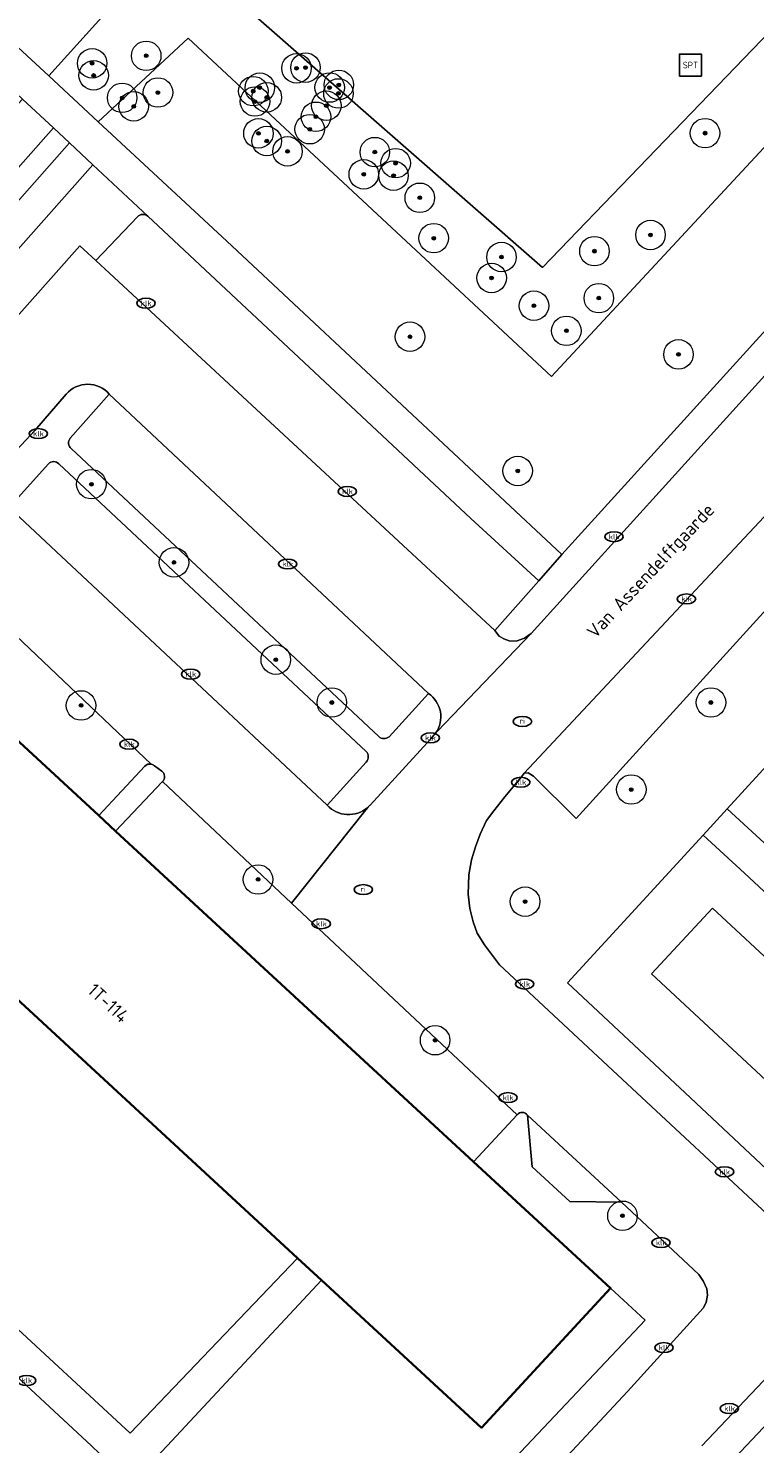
# Model space of a CAD drawing. Header units: metres. Extents: x 103671 to 105190, y 427150 to 429171.
# Tile 299 of 320: x 104265 to 104314, y 428750 to 428846. Entities that reach past the tile are written whole.
import ezdxf
from ezdxf.enums import TextEntityAlignment as Align

# ---------------------------------------------------------------- set-up
doc = ezdxf.new("R2010")
doc.units = ezdxf.units.M
for name, color, linetype, lineweight in [('B-WE-GR-BEPLANTING_CULTUUR_BODEMBEDEKKER-GV', 253, 'Continuous', 18), ('B-WE-GR-BEPLANTING_CULTUUR_BOSPLANTSOEN-GV', 253, 'Continuous', 18), ('B-WE-GR-BEPLANTING_CULTUUR_HEESTERS-GV', 253, 'Continuous', 18), ('B-WE-GR-BOOM-S', 253, 'Continuous', 25), ('B-WE-IE-MEUBILAIR-S', 253, 'Continuous', 25), ('B-WE-IE-MEUBILAIR_WEGMEUBILAIR-S', 253, 'Continuous', 25), ('B-WE-OG-BEBOUWING-GV', 253, 'Continuous', 35), ('B-WE-OG-BEBOUWING-T18', 7, 'Continuous', 18), ('B-WE-OG-TERREIN_BEGROEID-GV', 253, 'Continuous', 18), ('B-WE-OG-TERREIN_ERF-GV', 253, 'Continuous', 18), ('B-WE-OG-TOPOGRAFIE-T18', 7, 'Continuous', 18), ('B-WE-VH-OPENVERHARDING-GV', 253, 'Continuous', 18), ('B-WE-VH-OPENVERHARDING_BETONSTRAATSTEEN-GV', 253, 'Continuous', 18), ('B-WE-VH-OPENVERHARDING_TEGEL-GV', 253, 'Continuous', 18)]:
    doc.layers.add(name, color=color, linetype=linetype, lineweight=lineweight)
doc.styles.add('NLCS-ISO', font='NLCS-ISO.ttf')
doc.styles.add('NLCS-ISO-M500-T18', font='NLCS-ISO.ttf', dxfattribs={"height": 0.9})

# ---------------------------------------------------------------- blocks, each defined once
blk = doc.blocks.new('SIE-MEUBILAIR_PUT_KOLK-SO')
blk.add_ellipse((0, 0), major_axis=(1.25, 0), ratio=0.54)
at = {"style": 'NLCS-ISO'}
blk.add_text('klk', height=0.75, dxfattribs=at).set_placement((0.03, 0), align=Align.MIDDLE_CENTER)
blk = doc.blocks.new('SIE-MEUBILAIR_PUT_RIOOLPUT-SO')
blk.add_ellipse((0, 0), major_axis=(1.25, 0), ratio=0.54)
at = {"style": 'NLCS-ISO'}
blk.add_text('ri', height=0.75, dxfattribs=at).set_placement((-0.04, 0.07), align=Align.MIDDLE_CENTER)
blk = doc.blocks.new('SIE-WEG_SPEELTOESTEL-SO')
at = {"flags": 128}
blk.add_lwpolyline([(-3.75, -3.75), (3.75, -3.75), (3.75, 3.75), (-3.75, 3.75)], close=True, dxfattribs=at)
at = {"style": 'NLCS-ISO'}
blk.add_text('SPT', height=2.25, dxfattribs=at).set_placement((0, 0), align=Align.MIDDLE_CENTER)
blk = doc.blocks.new('SGR-BOOM_GBKN-SO')
at = {"linetype": 'ByBlock', "lineweight": 18}
h = blk.add_hatch(color=0, dxfattribs=at)
h.dxf.hatch_style = 1
edge = h.paths.add_edge_path()
edge.add_arc((0, 0), 0.25, 0, 360)
at = {"color": 0, "linetype": 'ByBlock', "lineweight": 18}
for radius in [2, 0.25]:
    blk.add_circle((0, 0), radius, dxfattribs=at)
at = {"color": 0, "linetype": 'ByBlock', "lineweight": 18, "style": 'NLCS-ISO'}
blk.add_attdef('SOORT', (2.5, 0), '', height=1.5, dxfattribs=at)

msp = doc.modelspace()

# ---------------------------------------------------------------- linework, layer by layer
at = {"layer": 'B-WE-GR-BEPLANTING_CULTUUR_BODEMBEDEKKER-GV', "flags": 128}
for points in [[(104273.026, 428833.374), (104269.309, 428836.853), (104256.326, 428822.242), (104258.597, 428820.306), (104268.417, 428831.358)], [(104268.417, 428831.358), (104269.508, 428830.368), (104272.32, 428833.326)]]:
    msp.add_lwpolyline(points, dxfattribs=at)
at = {"layer": 'B-WE-GR-BEPLANTING_CULTUUR_BODEMBEDEKKER-GV'}
msp.add_lwpolyline([(104272.32, 428833.326, -0.404962), (104273.026, 428833.374)], format="xyb", dxfattribs=at)
at = {"layer": 'B-WE-GR-BEPLANTING_CULTUUR_BOSPLANTSOEN-GV', "flags": 128}
msp.add_lwpolyline([(104319.375, 428850.251), (104299.773, 428829.9), (104274.537, 428852.008), (104266.307, 428842.881), (104269.657, 428839.771), (104275.771, 428845.433), (104300.39, 428822.511), (104322.98, 428846.845), (104330.882, 428839.821), (104330.97, 428839.743), (104331.991, 428840.842), (104342.303, 428831.268), (104344.649, 428833.782), (104336.699, 428839.823), (104326.475, 428848.465)], dxfattribs=at)
msp.add_lwpolyline([(104327.163, 428754.659), (104325.317, 428756.322), (104322.207, 428759.126), (104313.594, 428750), (104298.121, 428733.604), (104301.655, 428728.946), (104322.842, 428750)], close=True, dxfattribs=at)
at = {"layer": 'B-WE-GR-BEPLANTING_CULTUUR_HEESTERS-GV', "flags": 128}
for points in [[(104266.63, 428839.362), (104264.543, 428841.314), (104236.136, 428810.393), (104238.56, 428808.216), (104248.099, 428818.401)], [(104267.725, 428838.336), (104266.63, 428839.362), (104248.099, 428818.401), (104238.56, 428808.216), (104236.136, 428810.393), (104235.121, 428809.288), (104238.65, 428806.118), (104249.208, 428817.391)], [(104326.901, 428791.428), (104328.782, 428793.486), (104324.949, 428797.113), (104320.092, 428801.708), (104312.293, 428793.191), (104315.099, 428790.606), (104320.898, 428796.988)], [(104322.963, 428780.001), (104313.464, 428788.82), (104310.669, 428791.414), (104301.479, 428781.398), (104309.453, 428773.932), (104326.712, 428757.734), (104329.808, 428760.989), (104325.851, 428764.653), (104321.542, 428768.643), (104324.585, 428771.848), (104321.459, 428774.761), (104318.474, 428771.499), (104307.178, 428782.007), (104311.298, 428786.454), (104320.85, 428777.605)]]:
    msp.add_lwpolyline(points, close=True, dxfattribs=at)
at = {"layer": 'B-WE-OG-BEBOUWING-GV', "flags": 128}
msp.add_lwpolyline([(104270.835, 428791.68), (104269.701, 428792.727), (104258.922, 428802.679), (104255.491, 428805.847), (104255.658, 428806.027), (104250.332, 428810.944), (104243.367, 428803.401), (104242.173, 428804.503), (104238.029, 428800.015), (104242.121, 428796.237), (104244.318, 428798.617), (104246.786, 428796.339), (104283.183, 428762.733), (104284.806, 428761.235), (104295.649, 428751.224), (104304.394, 428760.695), (104295.11, 428769.267)], close=True, dxfattribs=at)
at = {"layer": 'B-WE-OG-TERREIN_BEGROEID-GV', "flags": 128}
for points in [[(104274.537, 428852.008), (104276.415, 428866.345), (104274.14, 428867.843), (104273.178, 428865.917), (104271.386, 428862.83), (104268.989, 428859.338), (104266.961, 428856.717), (104263.625, 428852.591), (104260.324, 428848.435), (104266.307, 428842.881)], [(104276.415, 428866.345), (104274.537, 428852.008), (104299.773, 428829.9), (104319.375, 428850.251), (104309.894, 428857.33), (104302.744, 428864.308), (104298.594, 428866.196), (104293.103, 428867.487), (104278.601, 428866.613)]]:
    msp.add_lwpolyline(points, close=True, dxfattribs=at)
for points in [[(104330.882, 428839.821), (104322.98, 428846.845), (104300.39, 428822.511), (104275.771, 428845.433)], [(104275.771, 428845.433), (104269.657, 428839.771), (104278.372, 428831.679), (104301.098, 428810.444), (104324.77, 428836.517), (104326.656, 428838.533), (104327.926, 428837.176), (104330.308, 428839.736)]]:
    msp.add_lwpolyline(points, dxfattribs=at)
at = {"layer": 'B-WE-OG-TERREIN_ERF-GV', "flags": 128}
for points in [[(104246.786, 428796.339), (104242.43, 428791.709), (104238.632, 428787.672), (104243.14, 428781.745), (104251.207, 428771.138), (104253.714, 428767.876), (104255.106, 428766.299), (104259.022, 428762.693), (104271.839, 428750.853), (104283.183, 428762.733)], [(104306.744, 428758.525), (104304.394, 428760.695), (104295.649, 428751.224), (104284.806, 428761.235), (104274.332, 428750), (104273.558, 428749.17), (104276.703, 428746.3), (104280.508, 428742.828), (104283.274, 428740.415), (104284.241, 428739.672), (104284.912, 428739.39), (104285.754, 428739.264), (104286.419, 428739.269), (104287.235, 428739.352), (104288.163, 428739.592), (104289.118, 428740.007), (104289.705, 428740.477), (104298.695, 428750)]]:
    msp.add_lwpolyline(points, close=True, dxfattribs=at)
at = {"layer": 'B-WE-VH-OPENVERHARDING-GV', "flags": 128}
for points in [[(104278.372, 428831.679), (104269.657, 428839.771), (104266.307, 428842.881), (104260.324, 428848.435), (104259.513, 428847.415), (104258.878, 428846.618), (104264.543, 428841.314), (104266.63, 428839.362), (104267.725, 428838.336), (104269.309, 428836.853), (104273.026, 428833.374), (104294.921, 428812.876), (104299.537, 428808.658), (104301.098, 428810.444)], [(104298.759, 428772.418), (104299.089, 428768.91), (104301.638, 428766.571), (104305.131, 428766.52)]]:
    msp.add_lwpolyline(points, close=True, dxfattribs=at)
for points in [[(104253.622, 428814.707), (104251.429, 428816.73), (104252.404, 428817.828), (104254.524, 428820.213), (104256.326, 428822.242), (104269.309, 428836.853), (104267.725, 428838.336), (104249.208, 428817.391), (104238.65, 428806.118), (104235.121, 428809.288), (104231.623, 428812.432), (104230.294, 428810.767), (104237.094, 428804.386), (104235.404, 428802.547), (104238.029, 428800.015), (104242.173, 428804.503), (104243.367, 428803.401), (104250.332, 428810.944), (104255.658, 428806.027), (104255.491, 428805.847), (104258.922, 428802.679), (104262.162, 428806.104)], [(104315.099, 428790.606), (104312.293, 428793.191), (104310.669, 428791.414), (104313.464, 428788.82), (104322.963, 428780.001)], [(104320.85, 428777.605), (104311.298, 428786.454), (104307.178, 428782.007), (104318.474, 428771.499)]]:
    msp.add_lwpolyline(points, dxfattribs=at)
at = {"layer": 'B-WE-VH-OPENVERHARDING_BETONSTRAATSTEEN-GV', "flags": 128}
for points in [[(104382.377, 428777.314), (104391.355, 428768.937), (104391.363, 428768.929), (104395.48, 428773.092), (104387.777, 428780.31), (104367.861, 428798.974), (104367.118, 428799.669), (104362.286, 428804.191), (104350.866, 428814.894), (104349.066, 428816.533), (104339.197, 428825.795), (104338.124, 428826.79), (104337.404, 428827.463), (104327.455, 428836.65), (104314.845, 428822.572), (104299.003, 428805.074), (104292.639, 428798.433), (104292.534, 428798.323)], [(104272.32, 428833.326), (104269.508, 428830.368), (104296.539, 428805.27), (104299.537, 428808.658), (104294.921, 428812.876), (104273.026, 428833.374)], [(104269.508, 428830.368), (104268.417, 428831.358), (104258.597, 428820.306), (104256.77, 428818.25), (104254.628, 428815.84), (104253.622, 428814.707), (104257.589, 428811.046), (104262.116, 428806.827)], [(104292.534, 428798.323), (104292.639, 428798.433), (104299.003, 428805.074), (104298.571, 428804.771), (104298.004, 428804.569), (104297.529, 428804.574), (104297.17, 428804.718), (104296.851, 428804.89), (104296.539, 428805.27), (104269.508, 428830.368)], [(104263.232, 428816.542), (104265.359, 428818.852), (104267.501, 428821.308)], [(104270.417, 428821.31), (104267.773, 428818.314)], [(104270.417, 428821.31), (104292.048, 428801.014)], [(104289.385, 428798.077), (104292.048, 428801.014), (104270.417, 428821.31)], [(104310.592, 428750), (104320.574, 428760.534), (104304.859, 428775.149), (104296.877, 428782.618), (104295.852, 428783.961), (104295.348, 428784.766), (104295.07, 428785.533), (104294.858, 428786.443), (104294.749, 428787.407), (104294.797, 428788.721), (104294.958, 428789.737), (104295.25, 428790.617), (104295.55, 428791.482), (104295.995, 428792.409), (104296.481, 428793.063), (104297.222, 428794.011), (104297.794, 428794.678), (104298.37, 428795.392), (104298.547, 428795.605), (104322.756, 428821.488)], [(104267.841, 428817.619), (104288.681, 428798.087)], [(104266.29, 428816.589), (104263.631, 428813.625), (104285.178, 428793.435), (104287.838, 428796.361)], [(104287.829, 428797.085), (104266.985, 428816.576)], [(104285.178, 428793.435), (104263.631, 428813.625)], [(104262.162, 428806.104), (104258.922, 428802.679), (104269.701, 428792.727), (104272.832, 428796.075)], [(104273.273, 428796.216), (104273.263, 428796.226), (104262.259, 428806.666), (104262.199, 428806.722)], [(104262.199, 428806.722), (104262.259, 428806.666), (104273.263, 428796.226), (104273.273, 428796.216)], [(104292.351, 428798.103), (104292.213, 428797.938), (104288.102, 428793.449)], [(104273.481, 428796.098), (104273.978, 428795.752)], [(104274.028, 428795.034), (104282.777, 428786.788), (104287.809, 428793.13), (104287.93, 428793.282)], [(104287.93, 428793.282), (104287.809, 428793.13), (104282.777, 428786.788), (104298.068, 428772.445)], [(104298.759, 428772.418), (104305.131, 428766.52), (104310.011, 428761.964), (104310.367, 428761.61), (104310.697, 428761.151), (104310.922, 428760.644), (104310.969, 428760.209), (104310.884, 428759.73), (104310.662, 428759.343), (104305.549, 428753.685), (104302.105, 428750)], [(104262.891, 428747.382), (104274.178, 428737.222), (104277.539, 428734.141), (104281.868, 428738.528), (104279.226, 428740.808), (104269.775, 428749.468), (104269.203, 428750), (104256.564, 428761.739)]]:
    msp.add_lwpolyline(points, dxfattribs=at)
at = {"layer": 'B-WE-VH-OPENVERHARDING_BETONSTRAATSTEEN-GV'}
for points in [[(104273.026, 428833.374, 0.404962), (104272.32, 428833.326)], [(104267.501, 428821.308, -0.459533), (104270.417, 428821.31)], [(104267.773, 428818.314, 0.425905), (104267.841, 428817.619)], [(104266.985, 428816.576, 0.4302), (104266.29, 428816.589)], [(104292.048, 428801.014, -0.42055), (104292.534, 428798.323)], [(104292.534, 428798.323, -0.032214), (104292.351, 428798.103)], [(104288.681, 428798.087, 0.375005), (104289.385, 428798.077)], [(104272.832, 428796.075, -0.285345), (104273.273, 428796.216)], [(104273.273, 428796.216, -0.134853), (104273.481, 428796.098)], [(104287.838, 428796.361, 0.382606), (104287.829, 428797.085)], [(104273.978, 428795.752, -0.446302), (104274.028, 428795.034)], [(104287.93, 428793.282, -0.401488), (104285.178, 428793.435)], [(104288.102, 428793.449, -0.026587), (104287.93, 428793.282)], [(104298.068, 428772.445, -0.51659), (104298.759, 428772.418)]]:
    msp.add_lwpolyline(points, format="xyb", dxfattribs=at)
at = {"layer": 'B-WE-VH-OPENVERHARDING_BETONSTRAATSTEEN-GV', "flags": 128}
for points in [[(104322.756, 428821.488), (104298.547, 428795.605), (104298.808, 428795.624), (104299.164, 428795.4), (104302.059, 428792.535), (104325.822, 428818.677)], [(104282.777, 428786.788), (104274.028, 428795.034), (104274.018, 428795.024), (104274.008, 428795.014), (104270.835, 428791.68), (104295.11, 428769.267), (104298.068, 428772.445)]]:
    msp.add_lwpolyline(points, close=True, dxfattribs=at)
at = {"layer": 'B-WE-VH-OPENVERHARDING_TEGEL-GV', "flags": 128}
msp.add_lwpolyline([(104314.845, 428822.572), (104327.455, 428836.65), (104327.926, 428837.176), (104326.656, 428838.533), (104324.77, 428836.517), (104301.098, 428810.444), (104299.537, 428808.658), (104296.539, 428805.27), (104296.851, 428804.89), (104297.17, 428804.718), (104297.529, 428804.574), (104298.004, 428804.569), (104298.571, 428804.771), (104299.003, 428805.074)], close=True, dxfattribs=at)
for points in [[(104267.501, 428821.308), (104265.359, 428818.852), (104263.232, 428816.542)], [(104267.773, 428818.314), (104270.417, 428821.31)], [(104325.822, 428818.677), (104302.059, 428792.535), (104299.164, 428795.4), (104298.808, 428795.624), (104298.547, 428795.605), (104298.37, 428795.392), (104297.794, 428794.678), (104297.222, 428794.011), (104296.481, 428793.063), (104295.995, 428792.409), (104295.55, 428791.482), (104295.25, 428790.617), (104294.958, 428789.737), (104294.797, 428788.721), (104294.749, 428787.407), (104294.858, 428786.443), (104295.07, 428785.533), (104295.348, 428784.766), (104295.852, 428783.961), (104296.877, 428782.618), (104304.859, 428775.149), (104320.574, 428760.534), (104310.592, 428750)], [(104288.681, 428798.087), (104267.841, 428817.619)], [(104263.631, 428813.625), (104266.29, 428816.589)], [(104266.985, 428816.576), (104287.829, 428797.085)], [(104298.121, 428733.604), (104313.594, 428750), (104322.207, 428759.126), (104325.317, 428756.322), (104326.712, 428757.734), (104309.453, 428773.932), (104301.479, 428781.398), (104310.669, 428791.414), (104312.293, 428793.191), (104320.092, 428801.708), (104324.949, 428797.113), (104326.609, 428798.624), (104329.399, 428801.715), (104324.045, 428806.689), (104326.619, 428809.461), (104326.43, 428809.636), (104333.167, 428816.888), (104338.239, 428812.175), (104338.021, 428811.94), (104341.046, 428809.13), (104344.201, 428812.41)], [(104292.048, 428801.014), (104289.385, 428798.077)], [(104288.102, 428793.449), (104292.213, 428797.938), (104292.351, 428798.103)], [(104287.838, 428796.361), (104285.178, 428793.435)], [(104272.832, 428796.075), (104269.701, 428792.727), (104270.835, 428791.68), (104274.008, 428795.014)], [(104273.978, 428795.752), (104273.481, 428796.098)], [(104274.008, 428795.014), (104274.018, 428795.024), (104274.028, 428795.034)], [(104298.068, 428772.445), (104295.11, 428769.267), (104304.394, 428760.695), (104306.744, 428758.525), (104298.695, 428750), (104289.705, 428740.477), (104289.118, 428740.007), (104288.163, 428739.592), (104287.235, 428739.352), (104286.419, 428739.269), (104285.754, 428739.264), (104284.912, 428739.39), (104284.241, 428739.672), (104282.93, 428737.834)], [(104305.131, 428766.52), (104301.638, 428766.571), (104299.089, 428768.91), (104298.759, 428772.418)], [(104291.796, 428739.021), (104293.041, 428740.299), (104302.105, 428750), (104305.549, 428753.685), (104310.662, 428759.343), (104310.884, 428759.73), (104310.969, 428760.209), (104310.922, 428760.644), (104310.697, 428761.151), (104310.367, 428761.61), (104310.011, 428761.964), (104305.131, 428766.52)], [(104256.564, 428761.739), (104269.203, 428750), (104269.775, 428749.468), (104279.226, 428740.808), (104281.868, 428738.528), (104282.93, 428737.834), (104284.241, 428739.672), (104283.274, 428740.415), (104280.508, 428742.828), (104276.703, 428746.3), (104273.558, 428749.17), (104274.332, 428750), (104284.806, 428761.235), (104283.183, 428762.733), (104271.839, 428750.853), (104259.022, 428762.693)]]:
    msp.add_lwpolyline(points, dxfattribs=at)
at = {"layer": 'B-WE-VH-OPENVERHARDING_TEGEL-GV'}
for points in [[(104270.417, 428821.31, 0.459533), (104267.501, 428821.308)], [(104267.841, 428817.619, -0.425905), (104267.773, 428818.314)], [(104266.29, 428816.589, -0.4302), (104266.985, 428816.576)], [(104292.534, 428798.323, 0.42055), (104292.048, 428801.014)], [(104292.351, 428798.103, 0.032214), (104292.534, 428798.323)], [(104289.385, 428798.077, -0.375005), (104288.681, 428798.087)], [(104273.273, 428796.216, 0.285345), (104272.832, 428796.075)], [(104273.481, 428796.098, 0.134853), (104273.273, 428796.216)], [(104287.829, 428797.085, -0.382606), (104287.838, 428796.361)], [(104274.028, 428795.034, 0.446302), (104273.978, 428795.752)], [(104285.178, 428793.435, 0.401488), (104287.93, 428793.282)], [(104287.93, 428793.282, 0.026587), (104288.102, 428793.449)], [(104298.759, 428772.418, 0.51659), (104298.068, 428772.445)]]:
    msp.add_lwpolyline(points, format="xyb", dxfattribs=at)

# ---------------------------------------------------------------- block references
at = {"layer": 'B-WE-GR-BOOM-S', "xscale": 0.5, "yscale": 0.5, "zscale": 0.5}
for p in [(104272.918, 428844.245), (104269.253, 428843.736), (104283.108, 428843.4), (104283.718, 428843.447), (104269.355, 428842.921), (104285.973, 428842.273), (104271.289, 428841.394), (104273.714, 428841.757), (104280.175, 428841.848), (104280.618, 428842.085), (104281.088, 428841.428), (104285.351, 428842.093), (104285.949, 428841.694), (104272.07, 428840.817), (104280.29, 428841.146), (104285.127, 428840.864), (104284.423, 428840.113), (104280.524, 428838.985), (104281.088, 428838.469), (104284, 428839.267), (104310.8, 428839), (104282.497, 428837.764), (104288.415, 428837.717), (104289.824, 428836.966), (104287.664, 428836.214), (104289.683, 428836.12), (104291.46, 428834.62), (104292.407, 428831.88), (104307.1, 428832.1), (104303.3, 428831), (104297, 428830.6), (104296.33, 428829.183), (104303.597, 428827.816), (104299.2, 428827.3), (104290.8, 428825.2), (104301.4, 428825.6), (104309, 428824), (104298.1, 428816.1), (104269.2, 428815.2), (104274.8, 428809.9), (104281.7, 428803.3), (104268.5, 428800.2), (104285.5, 428800.4), (104311.2, 428800.4), (104305.8, 428794.5), (104280.5, 428788.4), (104298.6, 428786.9), (104292.5, 428777.5), (104305.2, 428765.6)]:
    msp.add_blockref('SGR-BOOM_GBKN-SO', p, dxfattribs=at)
at = {"layer": 'B-WE-IE-MEUBILAIR-S', "xscale": 0.5, "yscale": 0.5, "zscale": 0.5}
for name, p in [('SIE-MEUBILAIR_PUT_KOLK-SO', (104272.9, 428827.47)), ('SIE-MEUBILAIR_PUT_KOLK-SO', (104265.6, 428818.63)), ('SIE-MEUBILAIR_PUT_KOLK-SO', (104286.55, 428814.71)), ('SIE-MEUBILAIR_PUT_KOLK-SO', (104304.63, 428811.64)), ('SIE-MEUBILAIR_PUT_KOLK-SO', (104282.51, 428809.79)), ('SIE-MEUBILAIR_PUT_KOLK-SO', (104309.54, 428807.42)), ('SIE-MEUBILAIR_PUT_KOLK-SO', (104275.93, 428802.32)), ('SIE-MEUBILAIR_PUT_RIOOLPUT-SO', (104298.422, 428799.115)), ('SIE-MEUBILAIR_PUT_KOLK-SO', (104292.18, 428798)), ('SIE-MEUBILAIR_PUT_KOLK-SO', (104271.76, 428797.57)), ('SIE-MEUBILAIR_PUT_KOLK-SO', (104298.31, 428794.99)), ('SIE-MEUBILAIR_PUT_RIOOLPUT-SO', (104287.638, 428787.714)), ('SIE-MEUBILAIR_PUT_KOLK-SO', (104284.78, 428785.4)), ('SIE-MEUBILAIR_PUT_KOLK-SO', (104298.57, 428781.31)), ('SIE-MEUBILAIR_PUT_KOLK-SO', (104297.44, 428773.61)), ('SIE-MEUBILAIR_PUT_KOLK-SO', (104312.12, 428768.58)), ('SIE-MEUBILAIR_PUT_KOLK-SO', (104307.82, 428763.78)), ('SIE-MEUBILAIR_PUT_KOLK-SO', (104308.01, 428756.66)), ('SIE-MEUBILAIR_PUT_KOLK-SO', (104264.81, 428754.43)), ('SIE-MEUBILAIR_PUT_KOLK-SO', (104312.45, 428752.53))]:
    msp.add_blockref(name, p, dxfattribs=at)
at = {"layer": 'B-WE-IE-MEUBILAIR_WEGMEUBILAIR-S', "xscale": 0.2, "yscale": 0.2, "zscale": 0.2}
msp.add_blockref('SIE-WEG_SPEELTOESTEL-SO', (104309.806, 428843.617), dxfattribs=at)

# ---------------------------------------------------------------- texts
at = {"layer": 'B-WE-OG-BEBOUWING-T18', "style": 'NLCS-ISO-M500-T18'}
msp.add_text('1T-114', height=0.9, rotation=317.3, dxfattribs=at).set_placement((104270.352, 428780.024), align=Align.MIDDLE)
at = {"layer": 'B-WE-OG-TOPOGRAFIE-T18', "style": 'NLCS-ISO-M500-T18'}
msp.add_text('Van Assendelftgaarde', height=0.9, rotation=46.9, dxfattribs=at).set_placement((104307.197, 428809.244), align=Align.MIDDLE)

doc.saveas('drawing.dxf')
